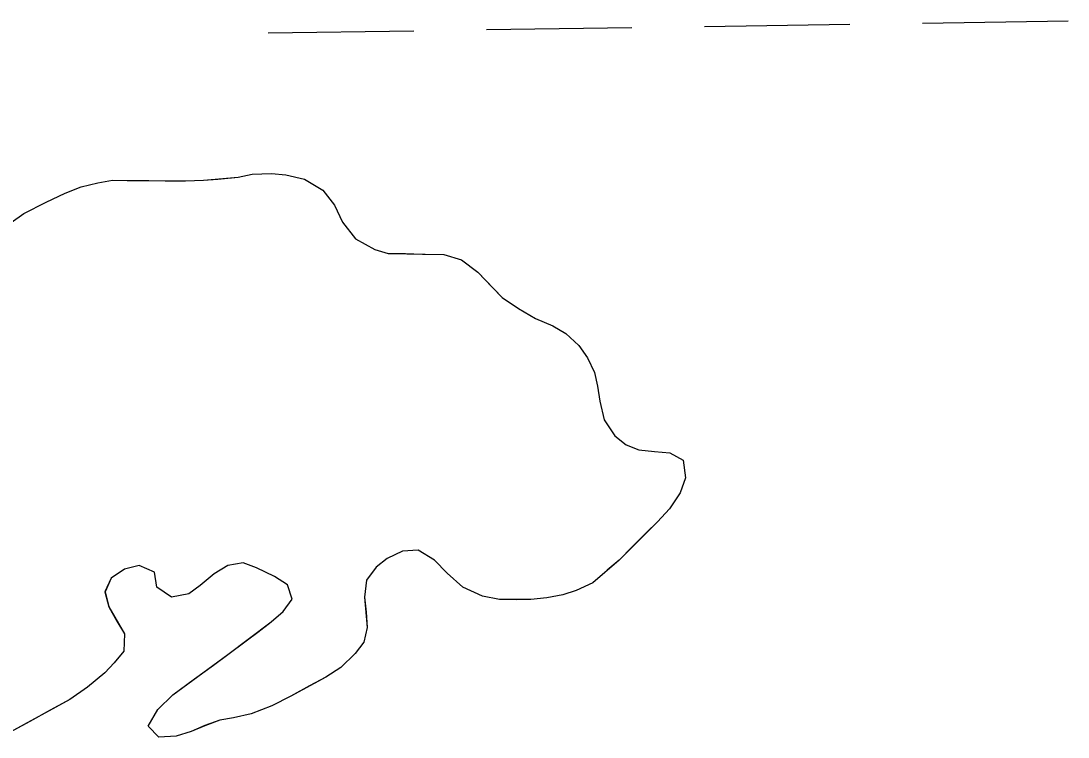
# Model space of a CAD drawing. Extents: x 3807117 to 3845308, y 337856 to 363736.
# Drawn here: x 3819504 to 3819734.4, y 345708.6 to 345866 of the extents above; entities that cross this region are included whole.
import ezdxf

# ---------------------------------------------------------------- set-up
doc = ezdxf.new("R2010")
doc.units = 0
doc.layers.add('V-TOPO-SHOR', color=7, linetype='Continuous')
doc.layers.add('V-WETL-SWMP', color=7, linetype='Continuous')

msp = doc.modelspace()

# ---------------------------------------------------------------- linework, layer by layer
at = {"layer": 'V-TOPO-SHOR'}
for points in [[(3819501.88, 345821.74), (3819504.71, 345823.7), (3819509.6, 345826.17), (3819513.8, 345828.2), (3819517.32, 345829.54), (3819520.98, 345830.42), (3819524.18, 345831.01), (3819527.38, 345830.98), (3819530.5, 345830.95), (3819535.75, 345830.91), (3819540.24, 345830.87), (3819544.21, 345830.99), (3819547.4, 345831.27), (3819551.82, 345831.69), (3819554.95, 345832.35), (3819559.14, 345832.47), (3819562.33, 345832.22), (3819566.44, 345831.27), (3819570.45, 345828.8), (3819573.01, 345825.51), (3819574.81, 345821.76), (3819577.67, 345818.16), (3819581.92, 345815.77), (3819584.88, 345814.91), (3819588.69, 345814.88), (3819592.42, 345814.77), (3819597.06, 345814.66), (3819601.01, 345813.48), (3819604.57, 345810.79), (3819607.74, 345807.49), (3819609.93, 345805.26), (3819613.56, 345802.8), (3819617.27, 345800.64), (3819621.07, 345799.01), (3819623.95, 345797.31), (3819626.82, 345794.7), (3819628.7, 345791.94), (3819630.27, 345788.73), (3819630.93, 345785.75), (3819631.44, 345782.4), (3819632.39, 345778.36), (3819634.73, 345774.84), (3819637.22, 345772.84), (3819640.03, 345771.75), (3819643.45, 345771.34), (3819646.8, 345771.09), (3819649.76, 345769.46), (3819650.26, 345765.58), (3819649.09, 345762.31), (3819646.78, 345758.75), (3819644.09, 345755.88), (3819641.71, 345753.54), (3819638.64, 345750.45), (3819635.65, 345747.5)], [(3819635.65, 345747.5), (3819633.04, 345745.24), (3819629.9, 345742.52), (3819626.23, 345740.8), (3819623.25, 345739.83), (3819619.74, 345739.18), (3819616.24, 345738.83), (3819613.19, 345738.77), (3819609.31, 345738.8), (3819605.58, 345739.52), (3819601.26, 345741.53), (3819597.86, 345744.61), (3819595.07, 345747.45), (3819591.43, 345749.68), (3819588, 345749.48), (3819584.64, 345747.84), (3819582.19, 345745.95), (3819580.11, 345743.08), (3819579.62, 345739.35), (3819579.98, 345736.07), (3819580.26, 345732.65), (3819579.47, 345729.46), (3819577.62, 345726.96), (3819574.4, 345723.86), (3819571.11, 345721.76), (3819567.51, 345719.81), (3819563.46, 345717.55), (3819559.26, 345715.46), (3819554.67, 345713.67), (3819550.78, 345712.79), (3819547.81, 345712.28), (3819544.53, 345711.08), (3819541.47, 345709.82), (3819538.19, 345708.78), (3819534.38, 345708.58), (3819532.04, 345710.96), (3819534.13, 345714.6), (3819537.43, 345717.84), (3819542.25, 345721.38), (3819546.39, 345724.39), (3819549.6, 345726.73), (3819553.59, 345729.74), (3819556.19, 345731.62), (3819559.1, 345733.88), (3819561.71, 345736.22), (3819563.71, 345738.87), (3819562.67, 345742.08), (3819559.87, 345743.85), (3819555.85, 345745.79), (3819552.96, 345746.88), (3819549.53, 345746.29), (3819546.55, 345744.49), (3819543.48, 345741.93), (3819540.96, 345740.04), (3819537.14, 345739.31), (3819533.96, 345741.55), (3819533.46, 345744.83), (3819530.04, 345746.3), (3819526.84, 345745.49), (3819523.93, 345743.53), (3819522.54, 345740.5), (3819523.35, 345737.22), (3819525.15, 345734.08), (3819526.8, 345731.25), (3819526.69, 345727.45), (3819524.54, 345724.87), (3819522.47, 345722.68), (3819518.71, 345719.52), (3819514.81, 345716.81), (3819510.45, 345714.48), (3819506.01, 345712.01), (3819501.65, 345709.68)]]:
    msp.add_lwpolyline(points, dxfattribs=at)
at = {"layer": 'V-WETL-SWMP'}
for p, q in [((3819702.45, 345865.55), (3819734.45, 345866.03)), ((3819558.47, 345863.4), (3819590.46, 345863.88)), ((3819606.46, 345864.12), (3819638.46, 345864.59)), ((3819654.46, 345864.83), (3819686.45, 345865.31)), ((3819520.98, 345830.42), (3819524.18, 345831)), ((3819524.18, 345831), (3819540.24, 345830.87)), ((3819540.24, 345830.87), (3819544.2, 345830.99)), ((3819544.2, 345830.99), (3819551.82, 345831.69)), ((3819551.82, 345831.69), (3819554.95, 345832.35)), ((3819554.95, 345832.35), (3819559.14, 345832.47)), ((3819559.14, 345832.47), (3819562.33, 345832.22)), ((3819562.33, 345832.22), (3819566.44, 345831.27)), ((3819566.44, 345831.27), (3819570.45, 345828.8)), ((3819513.8, 345828.2), (3819517.32, 345829.54)), ((3819517.32, 345829.54), (3819520.98, 345830.42)), ((3819570.45, 345828.8), (3819573.01, 345825.51)), ((3819509.6, 345826.17), (3819513.8, 345828.2)), ((3819504.71, 345823.7), (3819509.6, 345826.17)), ((3819573.01, 345825.51), (3819574.81, 345821.76)), ((3819501.88, 345821.74), (3819504.71, 345823.7)), ((3819574.81, 345821.76), (3819577.67, 345818.16)), ((3819577.67, 345818.16), (3819581.92, 345815.77)), ((3819581.92, 345815.77), (3819584.88, 345814.91)), ((3819584.88, 345814.91), (3819597.06, 345814.66)), ((3819597.06, 345814.66), (3819601.01, 345813.48)), ((3819601.01, 345813.48), (3819604.56, 345810.79)), ((3819604.56, 345810.79), (3819609.92, 345805.26)), ((3819609.92, 345805.26), (3819613.56, 345802.8)), ((3819613.56, 345802.8), (3819617.27, 345800.64)), ((3819617.27, 345800.64), (3819621.07, 345799.01)), ((3819621.07, 345799.01), (3819623.94, 345797.31)), ((3819623.94, 345797.31), (3819626.82, 345794.7)), ((3819626.82, 345794.7), (3819628.7, 345791.94)), ((3819628.7, 345791.94), (3819630.27, 345788.73)), ((3819630.27, 345788.73), (3819630.93, 345785.76)), ((3819630.93, 345785.76), (3819631.44, 345782.4)), ((3819631.44, 345782.4), (3819632.39, 345778.36)), ((3819632.39, 345778.36), (3819634.73, 345774.84)), ((3819634.73, 345774.84), (3819637.22, 345772.84)), ((3819637.22, 345772.84), (3819640.03, 345771.75)), ((3819640.03, 345771.75), (3819643.45, 345771.34)), ((3819643.45, 345771.34), (3819646.8, 345771.09)), ((3819646.8, 345771.09), (3819649.76, 345769.46)), ((3819649.76, 345769.46), (3819650.26, 345765.58)), ((3819650.26, 345765.58), (3819649.09, 345762.31)), ((3819649.09, 345762.31), (3819646.78, 345758.75)), ((3819646.78, 345758.75), (3819644.09, 345755.88)), ((3819644.09, 345755.88), (3819635.65, 345747.5)), ((3819588, 345749.48), (3819584.64, 345747.84)), ((3819591.43, 345749.68), (3819588, 345749.48)), ((3819595.07, 345747.45), (3819591.43, 345749.68)), ((3819530.04, 345746.3), (3819526.84, 345745.49)), ((3819533.46, 345744.83), (3819530.04, 345746.3)), ((3819549.53, 345746.29), (3819546.55, 345744.49)), ((3819552.96, 345746.88), (3819549.53, 345746.29)), ((3819555.85, 345745.79), (3819552.96, 345746.88)), ((3819559.87, 345743.85), (3819555.85, 345745.79)), ((3819582.19, 345745.95), (3819580.11, 345743.08)), ((3819584.64, 345747.84), (3819582.19, 345745.95)), ((3819597.86, 345744.61), (3819595.07, 345747.45)), ((3819635.65, 345747.5), (3819629.9, 345742.52)), ((3819523.93, 345743.53), (3819522.53, 345740.5)), ((3819526.84, 345745.49), (3819523.93, 345743.53)), ((3819533.96, 345741.55), (3819533.46, 345744.83)), ((3819546.55, 345744.49), (3819543.48, 345741.93)), ((3819562.67, 345742.08), (3819559.87, 345743.85)), ((3819601.26, 345741.54), (3819597.86, 345744.61)), ((3819537.14, 345739.31), (3819533.96, 345741.55)), ((3819543.48, 345741.93), (3819540.95, 345740.04)), ((3819563.71, 345738.87), (3819562.67, 345742.08)), ((3819580.11, 345743.08), (3819579.62, 345739.35)), ((3819605.59, 345739.52), (3819601.26, 345741.54)), ((3819629.9, 345742.52), (3819626.23, 345740.8)), ((3819522.53, 345740.5), (3819523.35, 345737.22)), ((3819540.95, 345740.04), (3819537.14, 345739.31)), ((3819561.71, 345736.22), (3819563.71, 345738.87)), ((3819579.62, 345739.35), (3819580.25, 345732.65)), ((3819609.31, 345738.81), (3819605.59, 345739.52)), ((3819616.24, 345738.83), (3819609.31, 345738.81)), ((3819619.74, 345739.18), (3819616.24, 345738.83)), ((3819623.25, 345739.83), (3819619.74, 345739.18)), ((3819626.23, 345740.8), (3819623.25, 345739.83)), ((3819523.35, 345737.22), (3819526.8, 345731.25)), ((3819559.1, 345733.88), (3819561.71, 345736.22)), ((3819549.6, 345726.73), (3819559.1, 345733.88)), ((3819580.25, 345732.65), (3819579.47, 345729.45)), ((3819526.8, 345731.25), (3819526.69, 345727.45)), ((3819526.69, 345727.45), (3819524.54, 345724.87)), ((3819579.47, 345729.45), (3819577.62, 345726.96)), ((3819537.43, 345717.84), (3819549.6, 345726.73)), ((3819577.62, 345726.96), (3819574.4, 345723.86)), ((3819522.47, 345722.68), (3819518.71, 345719.52)), ((3819524.54, 345724.87), (3819522.47, 345722.68)), ((3819574.4, 345723.86), (3819571.11, 345721.76)), ((3819571.11, 345721.76), (3819563.46, 345717.56)), ((3819518.71, 345719.52), (3819514.81, 345716.81)), ((3819514.81, 345716.81), (3819501.65, 345709.68)), ((3819534.13, 345714.6), (3819537.43, 345717.84)), ((3819563.46, 345717.56), (3819559.26, 345715.46)), ((3819532.04, 345710.96), (3819534.13, 345714.6)), ((3819554.67, 345713.67), (3819550.78, 345712.79)), ((3819559.26, 345715.46), (3819554.67, 345713.67)), ((3819547.81, 345712.28), (3819544.53, 345711.09)), ((3819550.78, 345712.79), (3819547.81, 345712.28)), ((3819534.38, 345708.58), (3819532.04, 345710.96)), ((3819541.47, 345709.82), (3819538.19, 345708.78)), ((3819544.53, 345711.09), (3819541.47, 345709.82)), ((3819538.19, 345708.78), (3819534.38, 345708.58))]:
    msp.add_line(p, q, dxfattribs=at)

doc.saveas('drawing.dxf')
